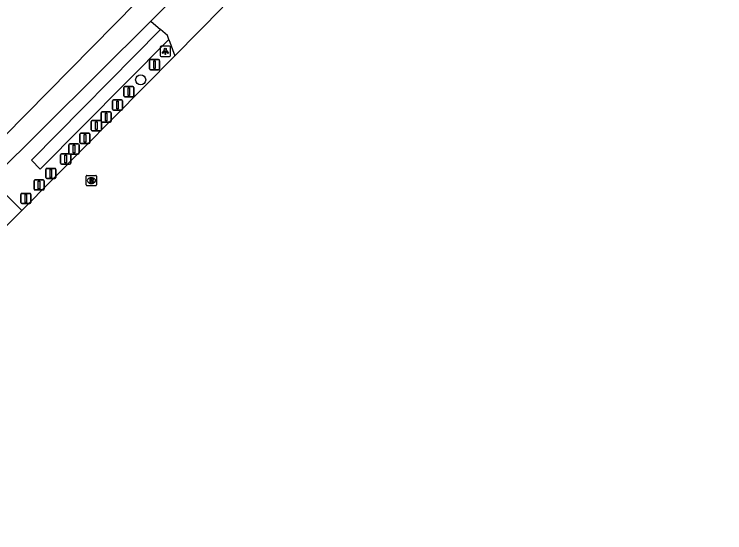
# Model space of a CAD drawing. Extents: x 162186 to 163152, y 385513 to 386513.
# Drawn here: x 162965.2 to 163034.4, y 386232.4 to 386282.9 of the extents above; entities that cross this region are included whole.
import ezdxf

# ---------------------------------------------------------------- set-up
doc = ezdxf.new("R2010")
doc.units = 0
for name, color, linetype in [('IMGEO_Afsluitpaal', 7, 'Continuous'), ('IMGEO_Boom', 7, 'Continuous'), ('IMGEO_Lichtpunt', 7, 'Continuous'), ('IMGEO_Rijbaan_lokaal_open', 7, 'Continuous'), ('IMGEO_Rioolput', 7, 'Continuous'), ('IMGEO_Voetpad_open', 7, 'Continuous'), ('IMGEO_Waterloop', 7, 'Continuous')]:
    doc.layers.add(name, color=color, linetype=linetype)

msp = doc.modelspace()

# ---------------------------------------------------------------- linework, layer by layer
at = {"layer": 'IMGEO_Afsluitpaal'}
for p, q in [((162978.414, 386277.541), (162978.414, 386278.341)), ((162978.414, 386278.341), (162978.414, 386277.541)), ((162978.514, 386278.441), (162979.304, 386278.441)), ((162979.304, 386278.441), (162978.514, 386278.441)), ((162979.404, 386278.341), (162979.404, 386277.541)), ((162979.404, 386277.541), (162979.404, 386278.341)), ((162979.304, 386277.441), (162978.514, 386277.441)), ((162978.514, 386277.441), (162979.304, 386277.441)), ((162975.908, 386274.925), (162975.908, 386275.725)), ((162975.908, 386275.725), (162975.908, 386274.925)), ((162976.008, 386275.825), (162976.798, 386275.825)), ((162976.798, 386275.825), (162976.008, 386275.825)), ((162976.898, 386275.725), (162976.898, 386274.925)), ((162976.898, 386274.925), (162976.898, 386275.725)), ((162976.798, 386274.825), (162976.008, 386274.825)), ((162976.008, 386274.825), (162976.798, 386274.825)), ((162974.802, 386273.635), (162974.802, 386274.435)), ((162974.802, 386274.435), (162974.802, 386273.635)), ((162974.902, 386274.535), (162975.692, 386274.535)), ((162975.692, 386274.535), (162974.902, 386274.535)), ((162975.792, 386274.435), (162975.792, 386273.635)), ((162975.792, 386273.635), (162975.792, 386274.435)), ((162975.692, 386273.535), (162974.902, 386273.535)), ((162974.902, 386273.535), (162975.692, 386273.535)), ((162973.697, 386272.455), (162973.697, 386273.255)), ((162973.697, 386273.255), (162973.697, 386272.455)), ((162973.797, 386273.355), (162974.587, 386273.355)), ((162974.587, 386273.355), (162973.797, 386273.355)), ((162974.687, 386273.255), (162974.687, 386272.455)), ((162974.687, 386272.455), (162974.687, 386273.255)), ((162972.738, 386271.608), (162972.738, 386272.408)), ((162972.738, 386272.408), (162972.738, 386271.608)), ((162972.838, 386272.508), (162973.628, 386272.508)), ((162973.628, 386272.508), (162972.838, 386272.508)), ((162973.728, 386272.408), (162973.728, 386271.608)), ((162973.728, 386271.608), (162973.728, 386272.408)), ((162974.587, 386272.355), (162973.797, 386272.355)), ((162973.797, 386272.355), (162974.587, 386272.355)), ((162973.628, 386271.508), (162972.838, 386271.508)), ((162972.838, 386271.508), (162973.628, 386271.508)), ((162971.633, 386270.391), (162971.633, 386271.191)), ((162971.633, 386271.191), (162971.633, 386270.391)), ((162971.733, 386271.291), (162972.523, 386271.291)), ((162972.523, 386271.291), (162971.733, 386271.291)), ((162972.623, 386271.191), (162972.623, 386270.391)), ((162972.623, 386270.391), (162972.623, 386271.191)), ((162970.564, 386269.36), (162970.564, 386270.16)), ((162970.564, 386270.16), (162970.564, 386269.36)), ((162970.664, 386270.26), (162971.454, 386270.26)), ((162971.454, 386270.26), (162970.664, 386270.26)), ((162971.554, 386270.16), (162971.554, 386269.36)), ((162971.554, 386269.36), (162971.554, 386270.16)), ((162972.523, 386270.291), (162971.733, 386270.291)), ((162971.733, 386270.291), (162972.523, 386270.291)), ((162969.753, 386268.364), (162969.753, 386269.164)), ((162969.753, 386269.164), (162969.753, 386268.364)), ((162969.853, 386269.264), (162970.643, 386269.264)), ((162970.643, 386269.264), (162969.853, 386269.264)), ((162971.454, 386269.26), (162970.664, 386269.26)), ((162970.664, 386269.26), (162971.454, 386269.26)), ((162970.743, 386269.164), (162970.743, 386268.364)), ((162970.743, 386268.364), (162970.743, 386269.164)), ((162970.643, 386268.264), (162969.853, 386268.264)), ((162969.853, 386268.264), (162970.643, 386268.264)), ((162968.316, 386266.964), (162968.316, 386267.764)), ((162968.316, 386267.764), (162968.316, 386266.964)), ((162968.416, 386267.864), (162969.206, 386267.864)), ((162969.206, 386267.864), (162968.416, 386267.864)), ((162969.306, 386267.764), (162969.306, 386266.964)), ((162969.306, 386266.964), (162969.306, 386267.764)), ((162967.173, 386265.858), (162967.173, 386266.658)), ((162967.173, 386266.658), (162967.173, 386265.858)), ((162967.273, 386266.758), (162968.063, 386266.758)), ((162968.063, 386266.758), (162967.273, 386266.758)), ((162968.163, 386266.658), (162968.163, 386265.858)), ((162968.163, 386265.858), (162968.163, 386266.658)), ((162969.206, 386266.864), (162968.416, 386266.864)), ((162968.416, 386266.864), (162969.206, 386266.864)), ((162965.883, 386264.532), (162965.883, 386265.332)), ((162965.883, 386265.332), (162965.883, 386264.532)), ((162965.983, 386265.432), (162966.773, 386265.432)), ((162966.773, 386265.432), (162965.983, 386265.432)), ((162966.873, 386265.332), (162966.873, 386264.532)), ((162966.873, 386264.532), (162966.873, 386265.332)), ((162968.063, 386265.758), (162967.273, 386265.758)), ((162967.273, 386265.758), (162968.063, 386265.758)), ((162966.773, 386264.432), (162965.983, 386264.432)), ((162965.983, 386264.432), (162966.773, 386264.432))]:
    msp.add_line(p, q, dxfattribs=at)
for points in [[(162978.834, 386278.316), (162978.984, 386278.316), (162978.984, 386277.566), (162978.834, 386277.566), (162978.834, 386278.316)], [(162976.328, 386275.7), (162976.478, 386275.7), (162976.478, 386274.95), (162976.328, 386274.95), (162976.328, 386275.7)], [(162975.222, 386274.41), (162975.372, 386274.41), (162975.372, 386273.66), (162975.222, 386273.66), (162975.222, 386274.41)], [(162974.117, 386273.23), (162974.267, 386273.23), (162974.267, 386272.48), (162974.117, 386272.48), (162974.117, 386273.23)], [(162973.158, 386272.383), (162973.308, 386272.383), (162973.308, 386271.633), (162973.158, 386271.633), (162973.158, 386272.383)], [(162972.053, 386271.166), (162972.203, 386271.166), (162972.203, 386270.416), (162972.053, 386270.416), (162972.053, 386271.166)], [(162970.984, 386270.135), (162971.134, 386270.135), (162971.134, 386269.385), (162970.984, 386269.385), (162970.984, 386270.135)], [(162970.173, 386269.139), (162970.323, 386269.139), (162970.323, 386268.389), (162970.173, 386268.389), (162970.173, 386269.139)], [(162968.736, 386267.739), (162968.886, 386267.739), (162968.886, 386266.989), (162968.736, 386266.989), (162968.736, 386267.739)], [(162967.593, 386266.633), (162967.743, 386266.633), (162967.743, 386265.883), (162967.593, 386265.883), (162967.593, 386266.633)], [(162966.303, 386265.307), (162966.453, 386265.307), (162966.453, 386264.557), (162966.303, 386264.557), (162966.303, 386265.307)]]:
    msp.add_lwpolyline(points, dxfattribs=at)
for centre, start, end in [((162978.514, 386278.341), 90, 180), ((162978.514, 386278.341), 90, 180), ((162979.304, 386278.341), 0, 90), ((162979.304, 386278.341), 360, 90), ((162978.514, 386277.541), 180, 270), ((162978.514, 386277.541), 180, 270), ((162979.304, 386277.541), 270, 0), ((162979.304, 386277.541), 270, 0), ((162976.008, 386275.725), 90, 180), ((162976.008, 386275.725), 90, 180), ((162976.798, 386275.725), 0, 90), ((162976.798, 386275.725), 360, 90), ((162976.008, 386274.925), 180, 270), ((162976.008, 386274.925), 180, 270), ((162976.798, 386274.925), 270, 0), ((162976.798, 386274.925), 270, 0), ((162974.902, 386274.435), 90, 180), ((162974.902, 386274.435), 90, 180), ((162975.692, 386274.435), 0, 90), ((162975.692, 386274.435), 360, 90), ((162974.902, 386273.635), 180, 270), ((162974.902, 386273.635), 180, 270), ((162975.692, 386273.635), 270, 0), ((162975.692, 386273.635), 270, 0), ((162973.797, 386273.255), 90, 180), ((162973.797, 386273.255), 90, 180), ((162974.587, 386273.255), 0, 90), ((162974.587, 386273.255), 360, 90), ((162972.838, 386272.408), 90, 180), ((162972.838, 386272.408), 90, 180), ((162973.628, 386272.408), 0, 90), ((162973.628, 386272.408), 360, 90), ((162973.797, 386272.455), 180, 270), ((162973.797, 386272.455), 180, 270), ((162974.587, 386272.455), 270, 0), ((162974.587, 386272.455), 270, 0), ((162972.838, 386271.608), 180, 270), ((162972.838, 386271.608), 180, 270), ((162973.628, 386271.608), 270, 0), ((162973.628, 386271.608), 270, 0), ((162971.733, 386271.191), 90, 180), ((162971.733, 386271.191), 90, 180), ((162972.523, 386271.191), 0, 90), ((162972.523, 386271.191), 360, 90), ((162970.664, 386270.16), 90, 180), ((162970.664, 386270.16), 90, 180), ((162971.454, 386270.16), 0, 90), ((162971.454, 386270.16), 360, 90), ((162971.733, 386270.391), 180, 270), ((162971.733, 386270.391), 180, 270), ((162972.523, 386270.391), 270, 0), ((162972.523, 386270.391), 270, 0), ((162970.664, 386269.36), 180, 270), ((162970.664, 386269.36), 180, 270), ((162971.454, 386269.36), 270, 0), ((162971.454, 386269.36), 270, 0), ((162969.853, 386269.164), 90, 180), ((162969.853, 386269.164), 90, 180), ((162970.643, 386269.164), 0, 90), ((162970.643, 386269.164), 360, 90), ((162969.853, 386268.364), 180, 270), ((162969.853, 386268.364), 180, 270), ((162970.643, 386268.364), 270, 0), ((162970.643, 386268.364), 270, 0), ((162968.416, 386267.764), 90, 180), ((162968.416, 386267.764), 90, 180), ((162969.206, 386267.764), 0, 90), ((162969.206, 386267.764), 360, 90), ((162967.273, 386266.658), 90, 180), ((162967.273, 386266.658), 90, 180), ((162968.063, 386266.658), 0, 90), ((162968.063, 386266.658), 360, 90), ((162968.416, 386266.964), 180, 270), ((162968.416, 386266.964), 180, 270), ((162969.206, 386266.964), 270, 0), ((162969.206, 386266.964), 270, 0), ((162967.273, 386265.858), 180, 270), ((162967.273, 386265.858), 180, 270), ((162968.063, 386265.858), 270, 0), ((162968.063, 386265.858), 270, 0), ((162965.983, 386265.332), 90, 180), ((162965.983, 386265.332), 90, 180), ((162966.773, 386265.332), 0, 90), ((162966.773, 386265.332), 360, 90), ((162965.983, 386264.532), 180, 270), ((162965.983, 386264.532), 180, 270), ((162966.773, 386264.532), 270, 0), ((162966.773, 386264.532), 270, 0)]:
    msp.add_arc(centre, 0.1, start, end, dxfattribs=at)
at = {"layer": 'IMGEO_Boom'}
msp.add_circle((162977.559, 386276.482), 0.489, dxfattribs=at)
at = {"layer": 'IMGEO_Lichtpunt'}
for p, q in [((162979.457, 386279.665), (162979.457, 386278.858)), ((162979.457, 386279.665), (162979.457, 386278.858)), ((162980.359, 386279.76), (162979.551, 386279.76)), ((162980.359, 386279.76), (162979.551, 386279.76)), ((162980.453, 386278.858), (162980.453, 386279.665)), ((162980.453, 386278.858), (162980.453, 386279.665)), ((162979.551, 386278.764), (162980.359, 386278.764)), ((162979.551, 386278.764), (162980.359, 386278.764))]:
    msp.add_line(p, q, dxfattribs=at)
for points in [[(162979.831, 386279.329), (162979.87, 386279.301), (162979.682, 386279.039), (162979.644, 386279.066), (162979.831, 386279.329)], [(162979.933, 386279.281), (162979.98, 386279.281), (162979.98, 386278.959), (162979.933, 386278.959), (162979.933, 386279.281)], [(162980.043, 386279.301), (162980.081, 386279.328), (162980.268, 386279.066), (162980.229, 386279.038), (162980.043, 386279.301)]]:
    msp.add_lwpolyline(points, dxfattribs=at)
msp.add_circle((162979.956, 386279.463), 0.0994, dxfattribs=at)
for centre, start, end in [((162979.551, 386279.665), 90, 180), ((162979.551, 386279.665), 90, 180), ((162980.359, 386279.665), 0, 90), ((162980.359, 386279.665), 0, 90), ((162979.551, 386278.858), 180, 270), ((162979.551, 386278.858), 180, 270), ((162980.359, 386278.858), 270, 0), ((162980.359, 386278.858), 270, 360)]:
    msp.add_arc(centre, 0.0946, start, end, dxfattribs=at)
at = {"layer": 'IMGEO_Rijbaan_lokaal_open'}
for points in [[(162985.559, 386283.541), (162980.87, 386278.8)], [(162980.87, 386278.8), (162965.999, 386263.763)], [(162965.999, 386263.763), (162964.276, 386262.048)]]:
    msp.add_lwpolyline(points, dxfattribs=at)
at = {"layer": 'IMGEO_Rioolput'}
for p, q in [((162972.256, 386266.249), (162972.256, 386267.101)), ((162972.331, 386267.175), (162973.183, 386267.175)), ((162972.744, 386266.955), (162972.769, 386266.955)), ((162973.257, 386267.101), (162973.257, 386266.249)), ((162973.183, 386266.175), (162972.331, 386266.175)), ((162972.767, 386266.395), (162972.742, 386266.395))]:
    msp.add_line(p, q, dxfattribs=at)
for points in [[(162972.256, 386266.249), (162972.256, 386267.101)], [(162972.331, 386267.175), (162973.183, 386267.175)], [(162972.845, 386266.873), (162972.593, 386266.875), (162972.593, 386266.475)], [(162972.593, 386266.475), (162972.717, 386266.475), (162972.717, 386266.637), (162972.728, 386266.637)], [(162972.771, 386266.794), (162972.717, 386266.794), (162972.717, 386266.713)], [(162972.717, 386266.713), (162972.769, 386266.713)], [(162972.775, 386266.608), (162972.846, 386266.475), (162972.986, 386266.475), (162972.921, 386266.601)], [(162973.257, 386267.101), (162973.257, 386266.249)], [(162973.183, 386266.175), (162972.331, 386266.175)]]:
    msp.add_lwpolyline(points, dxfattribs=at)
for centre, radius, start, end in [((162972.333, 386267.099), 0.0765, 91.55205, 178.44795), ((162972.333, 386267.099), 0.0765, 91.55205, 178.44795), ((162972.727, 386266.584), 0.0533, 26.02933, 88.69889), ((162972.753, 386266.902), 0.19, 274.7715, 282.96867), ((162972.777, 386266.698), 0.0964, 77.00612, 93.18647), ((162972.791, 386266.755), 0.0378, 276.66336, 79.67722), ((162972.844, 386266.763), 0.109, 350.36119, 89.41601), ((162972.842, 386266.763), 0.112, 277.58423, 350.98172), ((162972.826, 386266.548), 0.108, 29.51342, 73.79051), ((162973.181, 386267.099), 0.0765, 1.55205, 88.44795), ((162973.181, 386267.099), 0.0765, 1.55205, 88.44795), ((162972.333, 386266.251), 0.0765, 181.55205, 268.44795), ((162972.333, 386266.251), 0.0765, 181.55205, 268.44795), ((162973.181, 386266.251), 0.0765, 271.55205, 358.44795), ((162973.181, 386266.251), 0.0765, 271.55205, 358.44795)]:
    msp.add_arc(centre, radius, start, end, dxfattribs=at)
for centre, major_axis, ratio, start_param, end_param in [((162972.743, 386266.675), (-0.387, 0.002), 0.722429, 4.712389, 7.853982), ((162972.768, 386266.675), (-0.39, 0.002), 0.717154, 1.570796, 4.712389)]:
    msp.add_ellipse(centre, major_axis=major_axis, ratio=ratio, start_param=start_param, end_param=end_param, dxfattribs=at)
at = {"layer": 'IMGEO_Voetpad_open'}
for points in [[(162925.972, 386232.4), (162928.11, 386234.369), (162936.084, 386242.543), (162940.031, 386246.528), (162959.911, 386266.582), (162977.136, 386284.048), (162997.683, 386304.871), (163005.731, 386313.003), (163017.667, 386325.124), (163028.042, 386335.652), (163034.43, 386342.186)], [(162978.545, 386282.186), (162981.834, 386285.52)], [(162965.999, 386263.763), (162962.979, 386266.733), (162978.545, 386282.186)], [(162978.545, 386282.186), (162979.492, 386281.369)], [(162980.308, 386280.404), (162980.176, 386280.78), (162979.492, 386281.369)], [(162980.308, 386280.404), (162980.87, 386278.8)]]:
    msp.add_lwpolyline(points, dxfattribs=at)
at = {"layer": 'IMGEO_Waterloop'}
msp.add_lwpolyline([(162979.492, 386281.369), (162966.919, 386268.672), (162967.788, 386267.79), (162980.308, 386280.404)], dxfattribs=at)

doc.saveas('drawing.dxf')
